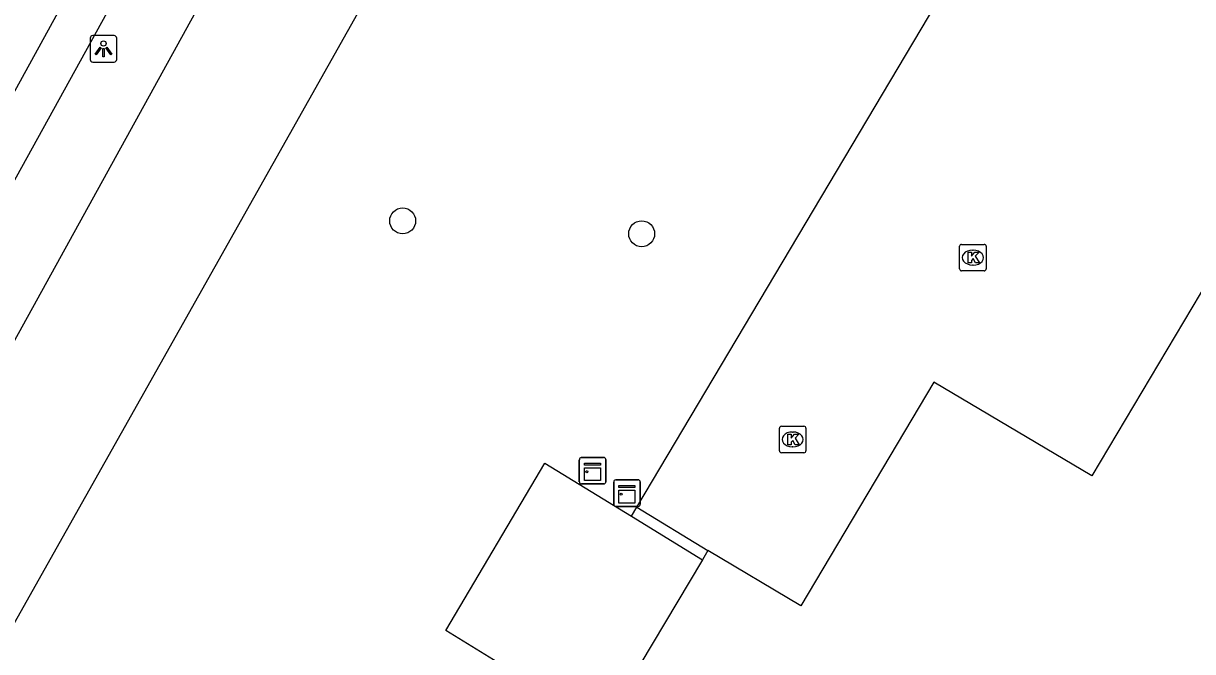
# Model space of a CAD drawing. Extents: x 163268 to 164360, y 381529 to 382285.
# Drawn here: x 163358.49 to 163402.6, y 381777.33 to 381801.04 of the extents above; entities that cross this region are included whole.
import ezdxf

# ---------------------------------------------------------------- set-up
doc = ezdxf.new("R2010")
doc.units = 0
for name, color, linetype in [('IMGEO_Boom', 7, 'Continuous'), ('IMGEO_Hek', 7, 'Continuous'), ('IMGEO_Kast', 7, 'Continuous'), ('IMGEO_Kolk', 7, 'Continuous'), ('IMGEO_Lichtpunt', 7, 'Continuous'), ('IMGEO_Loofbos', 7, 'Continuous'), ('IMGEO_Pand', 7, 'Continuous'), ('IMGEO_Rijbaan_lokaal_gesloten', 7, 'Continuous'), ('IMGEO_Rijbaan_lokaal_open', 7, 'Continuous'), ('IMGEO_Voetpad_open', 7, 'Continuous')]:
    doc.layers.add(name, color=color, linetype=linetype)

msp = doc.modelspace()

# ---------------------------------------------------------------- linework, layer by layer
at = {"layer": 'IMGEO_Boom'}
for centre in [(163372.803, 381793.584), (163381.819, 381793.1)]:
    msp.add_circle(centre, 0.489, dxfattribs=at)
at = {"layer": 'IMGEO_Hek'}
msp.add_lwpolyline([(163381.439, 381782.438), (163384.11, 381780.799)], dxfattribs=at)
at = {"layer": 'IMGEO_Kast'}
for p, q in [((163379.468, 381783.731), (163379.468, 381784.572)), ((163379.468, 381784.572), (163379.468, 381783.731)), ((163379.543, 381784.656), (163380.384, 381784.656)), ((163380.384, 381784.656), (163379.543, 381784.656)), ((163380.468, 381784.581), (163380.468, 381783.74)), ((163380.468, 381783.74), (163380.468, 381784.581)), ((163380.393, 381783.656), (163379.552, 381783.656)), ((163379.552, 381783.656), (163380.393, 381783.656)), ((163380.768, 381782.887), (163380.768, 381783.728)), ((163380.768, 381783.728), (163380.768, 381782.887)), ((163380.843, 381783.812), (163381.684, 381783.812)), ((163381.684, 381783.812), (163380.843, 381783.812)), ((163381.768, 381783.737), (163381.768, 381782.896)), ((163381.768, 381782.896), (163381.768, 381783.737)), ((163381.693, 381782.812), (163380.852, 381782.812)), ((163380.852, 381782.812), (163381.693, 381782.812))]:
    msp.add_line(p, q, dxfattribs=at)
for points in [[(163379.663, 381784.446), (163380.263, 381784.446), (163380.263, 381784.361), (163379.663, 381784.361), (163379.663, 381784.446)], [(163379.663, 381784.271), (163380.263, 381784.271), (163380.263, 381783.782), (163379.663, 381783.782), (163379.663, 381784.271)], [(163380.963, 381783.602), (163381.563, 381783.602), (163381.563, 381783.517), (163380.963, 381783.517), (163380.963, 381783.602)], [(163380.963, 381783.427), (163381.563, 381783.427), (163381.563, 381782.938), (163380.963, 381782.938), (163380.963, 381783.427)]]:
    msp.add_lwpolyline(points, dxfattribs=at)
for centre in [(163379.747, 381784.12), (163381.047, 381783.276)]:
    msp.add_circle(centre, 0.0377, dxfattribs=at)
for centre, start, end in [((163379.546, 381784.578), 92.4484, 184.2845), ((163379.546, 381784.578), 92.4484, 184.2845), ((163380.39, 381784.578), 2.4484, 94.2845), ((163380.39, 381784.578), 2.4484, 94.2845), ((163379.546, 381783.734), 182.4484, 274.2845), ((163379.546, 381783.734), 182.4484, 274.2845), ((163380.39, 381783.734), 272.4484, 4.2845), ((163380.39, 381783.734), 272.4484, 4.2845), ((163380.846, 381783.734), 92.4484, 184.2845), ((163380.846, 381783.734), 92.4484, 184.2845), ((163381.69, 381783.734), 2.4484, 94.2845), ((163381.69, 381783.734), 2.4484, 94.2845), ((163380.846, 381782.89), 182.4484, 274.2845), ((163380.846, 381782.89), 182.4484, 274.2845), ((163381.69, 381782.89), 272.4484, 4.2845), ((163381.69, 381782.89), 272.4484, 4.2845)]:
    msp.add_arc(centre, 0.0779, start, end, dxfattribs=at)
at = {"layer": 'IMGEO_Kolk'}
for p, q in [((163393.815, 381791.773), (163393.815, 381792.625)), ((163393.89, 381792.699), (163394.742, 381792.699)), ((163394.303, 381792.479), (163394.328, 381792.479)), ((163394.816, 381792.625), (163394.816, 381791.773)), ((163394.742, 381791.699), (163393.89, 381791.699)), ((163394.326, 381791.919), (163394.301, 381791.919)), ((163387.091, 381785.837), (163387.943, 381785.837)), ((163387.016, 381784.911), (163387.016, 381785.763)), ((163387.504, 381785.617), (163387.529, 381785.617)), ((163388.017, 381785.763), (163388.017, 381784.911)), ((163387.527, 381785.057), (163387.502, 381785.057)), ((163387.943, 381784.837), (163387.091, 381784.837))]:
    msp.add_line(p, q, dxfattribs=at)
for points in [[(163393.815, 381791.773), (163393.815, 381792.625)], [(163393.89, 381792.699), (163394.742, 381792.699)], [(163394.136, 381792.399), (163394.259, 381792.399), (163394.259, 381792.248), (163394.389, 381792.399), (163394.553, 381792.399), (163394.407, 381792.248), (163394.56, 381791.999), (163394.408, 381791.999), (163394.323, 381792.163), (163394.259, 381792.096), (163394.259, 381791.999), (163394.136, 381791.999), (163394.136, 381792.399)], [(163394.816, 381792.625), (163394.816, 381791.773)], [(163394.742, 381791.699), (163393.89, 381791.699)], [(163387.091, 381785.837), (163387.943, 381785.837)], [(163387.016, 381784.911), (163387.016, 381785.763)], [(163387.337, 381785.537), (163387.46, 381785.537), (163387.46, 381785.386), (163387.59, 381785.537), (163387.754, 381785.537), (163387.608, 381785.386), (163387.761, 381785.137), (163387.609, 381785.137), (163387.524, 381785.301), (163387.46, 381785.234), (163387.46, 381785.137), (163387.337, 381785.137), (163387.337, 381785.537)], [(163388.017, 381785.763), (163388.017, 381784.911)], [(163387.943, 381784.837), (163387.091, 381784.837)]]:
    msp.add_lwpolyline(points, dxfattribs=at)
for centre, start, end in [((163393.892, 381792.623), 91.552, 178.448), ((163393.892, 381792.623), 91.552, 178.448), ((163394.74, 381792.623), 1.552, 88.448), ((163394.74, 381792.623), 1.552, 88.448), ((163393.892, 381791.775), 181.552, 268.448), ((163393.892, 381791.775), 181.552, 268.448), ((163394.74, 381791.775), 271.552, 358.448), ((163394.74, 381791.775), 271.552, 358.448), ((163387.093, 381785.761), 91.552, 178.448), ((163387.093, 381785.761), 91.552, 178.448), ((163387.941, 381785.761), 1.552, 88.448), ((163387.941, 381785.761), 1.552, 88.448), ((163387.093, 381784.913), 181.552, 268.448), ((163387.093, 381784.913), 181.552, 268.448), ((163387.941, 381784.913), 271.552, 358.448), ((163387.941, 381784.913), 271.552, 358.448)]:
    msp.add_arc(centre, 0.0765, start, end, dxfattribs=at)
for centre, major_axis, ratio, start_param, end_param in [((163394.302, 381792.199), (-0.387, 0.002), 0.722429, 4.712389, 7.853982), ((163394.327, 381792.199), (-0.39, 0.002), 0.717154, 1.570796, 4.712389), ((163387.503, 381785.337), (-0.387, 0.002), 0.722429, 4.712389, 7.853982), ((163387.528, 381785.337), (-0.39, 0.002), 0.717154, 1.570796, 4.712389)]:
    msp.add_ellipse(centre, major_axis=major_axis, ratio=ratio, start_param=start_param, end_param=end_param, dxfattribs=at)
at = {"layer": 'IMGEO_Lichtpunt'}
for p, q in [((163361.018, 381800.481), (163361.018, 381799.674)), ((163361.018, 381800.481), (163361.018, 381799.674)), ((163361.92, 381800.576), (163361.112, 381800.576)), ((163361.92, 381800.576), (163361.112, 381800.576)), ((163362.014, 381799.674), (163362.014, 381800.481)), ((163362.014, 381799.674), (163362.014, 381800.481)), ((163361.112, 381799.58), (163361.92, 381799.58)), ((163361.112, 381799.58), (163361.92, 381799.58))]:
    msp.add_line(p, q, dxfattribs=at)
for points in [[(163361.392, 381800.145), (163361.431, 381800.117), (163361.243, 381799.855), (163361.205, 381799.882), (163361.392, 381800.145)], [(163361.494, 381800.097), (163361.541, 381800.097), (163361.541, 381799.775), (163361.494, 381799.775), (163361.494, 381800.097)], [(163361.604, 381800.117), (163361.642, 381800.144), (163361.829, 381799.882), (163361.79, 381799.854), (163361.604, 381800.117)]]:
    msp.add_lwpolyline(points, dxfattribs=at)
msp.add_circle((163361.517, 381800.279), 0.0994, dxfattribs=at)
for centre, start, end in [((163361.112, 381800.481), 90, 180), ((163361.112, 381800.481), 90, 180), ((163361.92, 381800.481), 0, 90), ((163361.92, 381800.481), 0, 90), ((163361.112, 381799.674), 180, 270), ((163361.112, 381799.674), 180, 270), ((163361.92, 381799.674), 270, 0), ((163361.92, 381799.674), 270, 360)]:
    msp.add_arc(centre, 0.0946, start, end, dxfattribs=at)
at = {"layer": 'IMGEO_Loofbos'}
msp.add_lwpolyline([(163383.38, 381823.245), (163360.112, 381781.892), (163342.168, 381750), (163336.563, 381740.039)], dxfattribs=at)
at = {"layer": 'IMGEO_Pand'}
for points in [[(163403.519, 381791.894), (163398.799, 381783.958), (163392.846, 381787.499), (163387.823, 381779.056), (163384.314, 381781.143)], [(163384.314, 381781.143), (163384.11, 381780.799)], [(163384.11, 381780.799), (163380.357, 381774.49)]]:
    msp.add_lwpolyline(points, dxfattribs=at)
at = {"layer": 'IMGEO_Rijbaan_lokaal_gesloten'}
for points in [[(163282.298, 381658.517), (163284.935, 381665.268), (163287.427, 381669.679), (163302.808, 381697.806), (163321.688, 381732.332), (163331.595, 381750.086), (163373.043, 381825.599)], [(163374.516, 381824.802), (163333.26, 381750), (163319.441, 381724.945), (163316.097, 381718.876), (163303.915, 381696.841), (163290.585, 381672.729)]]:
    msp.add_lwpolyline(points, dxfattribs=at)
at = {"layer": 'IMGEO_Rijbaan_lokaal_open'}
for points in [[(163381.439, 381782.438), (163381.642, 381782.782)], [(163381.642, 381782.782), (163384.314, 381781.143)], [(163381.439, 381782.438), (163384.11, 381780.799)]]:
    msp.add_lwpolyline(points, dxfattribs=at)
at = {"layer": 'IMGEO_Voetpad_open'}
for points in [[(163378.549, 381826.079), (163336.615, 381750), (163321.697, 381722.935)], [(163381.642, 381782.782), (163399.897, 381813.506)], [(163377.703, 381776.118), (163374.433, 381778.124), (163378.164, 381784.447), (163381.439, 381782.438)]]:
    msp.add_lwpolyline(points, dxfattribs=at)

doc.saveas('drawing.dxf')
